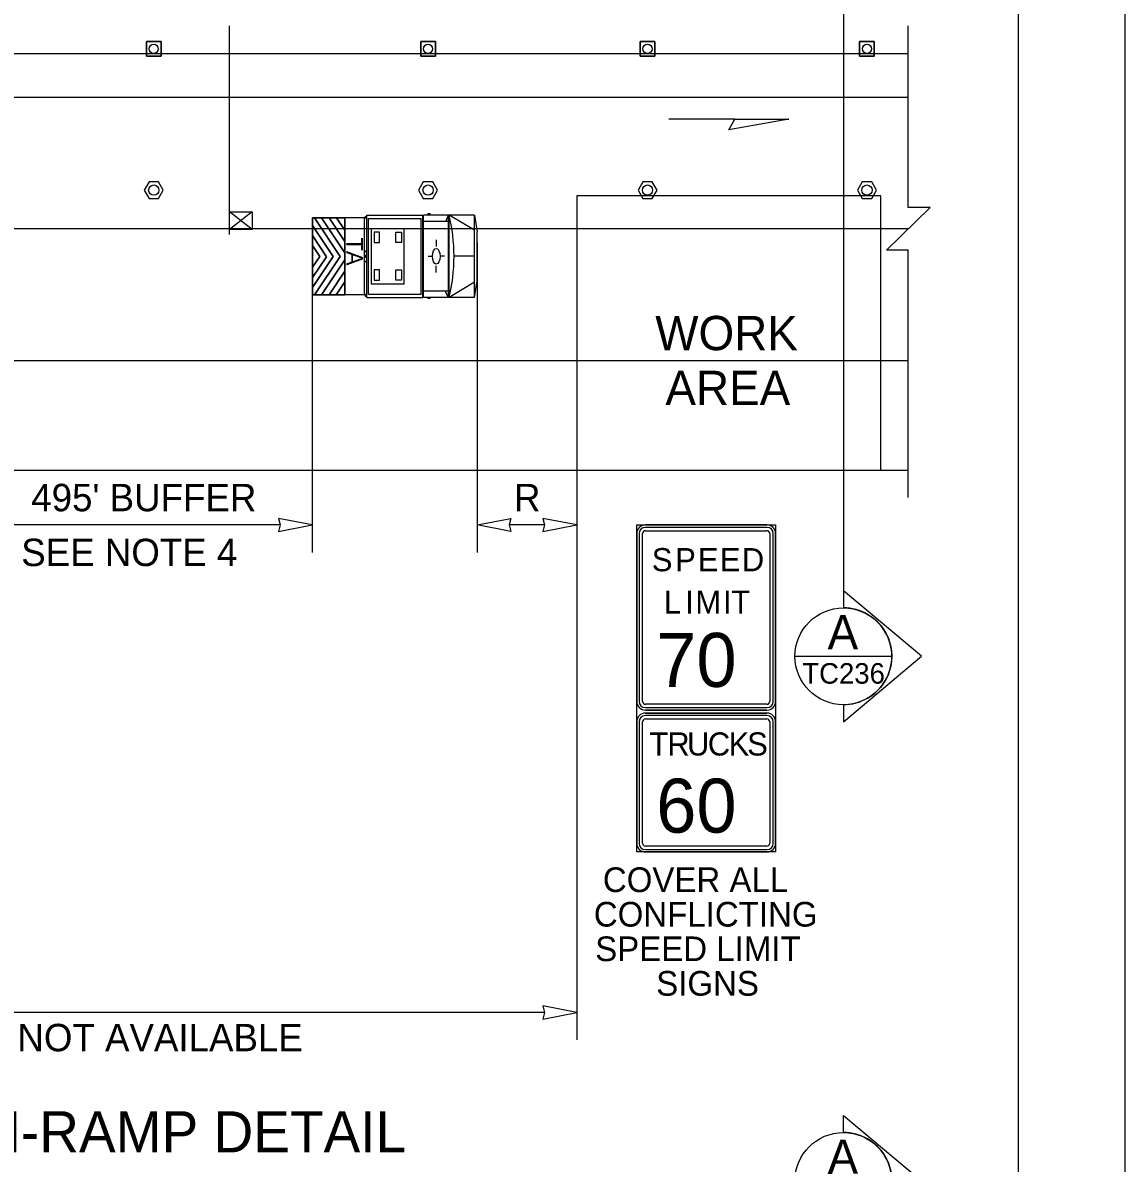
# Model space of a CAD drawing. Extents: x 99999 to 100116, y 99995 to 100013.
# Drawn here: x 100072.847 to 100076.062, y 100004.769 to 100008.096 of the extents above; entities that cross this region are included whole.
import ezdxf

# ---------------------------------------------------------------- set-up
doc = ezdxf.new("R2010")
doc.units = 0
for name, color, linetype in [('Default', 7, 'Continuous'), ('RD_MK_LineEdgeYellow', 7, 'Continuous'), ('RD_MK_LineLane', 7, 'Continuous'), ('SH_DE_DetailHeading2Text', 7, 'Continuous'), ('SH_GI_PlotLimits', 7, 'Continuous'), ('SH_GI_SheetBorder', 7, 'Continuous'), ('SH_TI_WZSectionCut', 7, 'Continuous'), ('TR_SN_ConstructionSigns', 7, 'Continuous'), ('TR_WZ_PortableSignMount5ftMinBlk-Wht', 7, 'Continuous'), ('TR_WZ_TallChanDevice', 7, 'Continuous'), ('TR_WZ_TrafficCone', 7, 'Continuous'), ('TR_WZ_TransportableAttenuator', 7, 'Continuous'), ('TR_WZ_WorkAreaLabel', 7, 'Continuous'), ('TR_WZ_WorkZoneDetails', 7, 'Continuous'), ('TR_WZ_WorkZoneTextCurrent', 7, 'Continuous')]:
    doc.layers.add(name, color=color, linetype=linetype)

msp = doc.modelspace()

# ---------------------------------------------------------------- linework, layer by layer
at = {"layer": 'Default'}
for p, q in [((100075.0177, 100006.0819), (100074.6633, 100006.0819)), ((100074.638, 100006.0566), (100074.638, 100005.7022)), ((100075.043, 100005.7022), (100075.043, 100006.0566)), ((100074.6633, 100005.6769), (100075.0177, 100005.6769))]:
    msp.add_line(p, q, dxfattribs=at)
for centre, start, end in [((100074.6633, 100006.0566), 90, 180), ((100075.0177, 100006.0566), 0, 90), ((100074.6633, 100005.7022), 180, 270), ((100075.0177, 100005.7022), 270, 0)]:
    msp.add_arc(centre, 0.0253, start, end, dxfattribs=at)
at = {"layer": 'RD_MK_LineEdgeYellow'}
for p, q in [((100068.195, 100007.8789), (100075.43, 100007.8789)), ((100072.7368, 100007.1109), (100075.43, 100007.1109))]:
    msp.add_line(p, q, dxfattribs=at)
at = {"layer": 'RD_MK_LineLane'}
msp.add_lwpolyline([(100075.43, 100007.4949), (100068.195, 100007.4949)], dxfattribs=at)
at = {"layer": 'SH_GI_PlotLimits'}
msp.add_lwpolyline([(100059.0625, 99999.6875), (100076.0625, 99999.6875), (100076.0625, 100010.6875), (100059.0625, 100010.6875)], close=True, dxfattribs=at)
at = {"layer": 'SH_GI_SheetBorder'}
msp.add_line((100075.75, 100010.375), (100075.75, 100000), dxfattribs=at)
at = {"layer": 'SH_TI_WZSectionCut'}
for p, q in [((100075.2407, 100008.1669), (100075.2407, 100006.4389)), ((100075.2407, 100006.4389), (100075.2407, 100006.389)), ((100075.4689, 100006.2478), (100075.2407, 100006.4389)), ((100075.2407, 100006.0566), (100075.4689, 100006.2478)), ((100075.2407, 100006.1065), (100075.2407, 100006.0566)), ((100075.2407, 100004.8583), (100075.2407, 100004.9082)), ((100075.2407, 100004.9082), (100075.4688, 100004.7171))]:
    msp.add_line(p, q, dxfattribs=at)
msp.add_lwpolyline([(100075.0995, 100006.2478), (100075.3819, 100006.2478)], dxfattribs=at)
for centre in [(100075.2407, 100006.2478), (100075.2407, 100004.7171)]:
    msp.add_circle(centre, 0.1412, dxfattribs=at)
for centre in [(100075.2407, 100006.2478), (100075.2407, 100004.7171)]:
    msp.add_arc(centre, 0.1412, 269.9978, 90.0022, dxfattribs=at)
at = {"layer": 'TR_SN_ConstructionSigns'}
for p, q in [((100074.638, 100006.1162), (100074.638, 100006.6056)), ((100074.638, 100006.6056), (100074.638, 100006.1162)), ((100074.6451, 100006.6056), (100074.6451, 100006.1162)), ((100074.6549, 100006.1162), (100074.6549, 100006.6056)), ((100074.6633, 100006.6309), (100075.0177, 100006.6309)), ((100075.0177, 100006.6309), (100074.6633, 100006.6309)), ((100075.0177, 100006.6239), (100074.6633, 100006.6239)), ((100074.6633, 100006.614), (100075.0177, 100006.614)), ((100075.0261, 100006.6056), (100075.0261, 100006.1162)), ((100075.036, 100006.1162), (100075.036, 100006.6056)), ((100075.043, 100006.6056), (100075.043, 100006.1162)), ((100075.043, 100006.1162), (100075.043, 100006.6056)), ((100075.0177, 100006.1078), (100074.6633, 100006.1078)), ((100074.6633, 100006.0979), (100075.0177, 100006.0979)), ((100075.0177, 100006.0909), (100074.6633, 100006.0909)), ((100074.6633, 100006.0909), (100075.0177, 100006.0909)), ((100074.6633, 100006.0819), (100075.0177, 100006.0819)), ((100075.0177, 100006.0819), (100074.6633, 100006.0819)), ((100075.0177, 100006.0749), (100074.6633, 100006.0749)), ((100074.638, 100005.7022), (100074.638, 100006.0566)), ((100074.638, 100006.0566), (100074.638, 100005.7022)), ((100074.6451, 100006.0566), (100074.6451, 100005.7022)), ((100074.6549, 100005.7022), (100074.6549, 100006.0566)), ((100074.6633, 100006.065), (100075.0177, 100006.065)), ((100075.0261, 100006.0566), (100075.0261, 100005.7022)), ((100075.036, 100005.7022), (100075.036, 100006.0566)), ((100075.043, 100006.0566), (100075.043, 100005.7022)), ((100075.043, 100005.7022), (100075.043, 100006.0566)), ((100075.0177, 100005.6938), (100074.6633, 100005.6938)), ((100074.6633, 100005.6839), (100075.0177, 100005.6839)), ((100075.0177, 100005.6769), (100074.6633, 100005.6769)), ((100074.6633, 100005.6769), (100075.0177, 100005.6769))]:
    msp.add_line(p, q, dxfattribs=at)
msp.add_lwpolyline([(100074.638, 100006.6309), (100075.043, 100006.6309), (100075.043, 100005.6769), (100074.638, 100005.6769)], close=True, dxfattribs=at)
for centre, radius, start, end in [((100074.6633, 100006.6056), 0.0253, 90, 180), ((100074.6633, 100006.6056), 0.0253, 90, 180), ((100074.6633, 100006.6056), 0.0183, 90, 180), ((100074.6633, 100006.6056), 0.00844, 90, 180), ((100075.0177, 100006.6056), 0.0253, 0, 90), ((100075.0177, 100006.6056), 0.0253, 360, 90), ((100075.0177, 100006.6056), 0.0183, 0, 90), ((100075.0177, 100006.6056), 0.00844, 360, 90), ((100074.6633, 100006.1162), 0.0253, 180, 270), ((100074.6633, 100006.1162), 0.0253, 180, 270), ((100074.6633, 100006.1162), 0.0183, 180, 270), ((100074.6633, 100006.1162), 0.00844, 180, 270), ((100075.0177, 100006.1162), 0.0253, 270, 0), ((100075.0177, 100006.1162), 0.0183, 270, 360), ((100075.0177, 100006.1162), 0.00844, 270, 0), ((100075.0177, 100006.1162), 0.0253, 270, 0), ((100074.6633, 100006.0566), 0.0253, 90, 180), ((100074.6633, 100006.0566), 0.0253, 90, 180), ((100074.6633, 100006.0566), 0.0183, 90, 180), ((100075.0177, 100006.0566), 0.0253, 0, 90), ((100075.0177, 100006.0566), 0.0253, 360, 90), ((100075.0177, 100006.0566), 0.0183, 0, 90), ((100074.6633, 100006.0566), 0.00844, 90, 180), ((100075.0177, 100006.0566), 0.00844, 360, 90), ((100074.6633, 100005.7022), 0.0253, 180, 270), ((100074.6633, 100005.7022), 0.0253, 180, 270), ((100075.0177, 100005.7022), 0.0253, 270, 0), ((100075.0177, 100005.7022), 0.0253, 270, 0), ((100075.0177, 100005.7022), 0.0183, 270, 360), ((100075.0177, 100005.7022), 0.00844, 270, 0)]:
    msp.add_arc(centre, radius, start, end, dxfattribs=at)
for major_axis, ratio, start_param, end_param in [((-0.0183, 0), 0.999596, 0, 1.570796), ((0.00844, 0), 0.99908, 3.141593, 4.712389)]:
    msp.add_ellipse((100074.6633, 100005.7022), major_axis=major_axis, ratio=ratio, start_param=start_param, end_param=end_param, dxfattribs=at)
at = {"layer": 'TR_WZ_PortableSignMount5ftMinBlk-Wht'}
for p, q in [((100073.45, 100007.4789), (100073.45, 100007.5589)), ((100073.5167, 100007.5449), (100073.45, 100007.4929)), ((100073.5167, 100007.4929), (100073.45, 100007.5449)), ((100073.4834, 100007.5189), (100073.4834, 100007.5189)), ((100073.4835, 100007.519), (100073.4835, 100007.519))]:
    msp.add_line(p, q, dxfattribs=at)
msp.add_lwpolyline([(100073.5167, 100007.5449), (100073.5167, 100007.4929), (100073.45, 100007.4929), (100073.45, 100007.5449)], close=True, dxfattribs=at)
at = {"layer": 'TR_WZ_TallChanDevice'}
for points in [[(100073.2433, 100007.6319), (100073.2155, 100007.6319), (100073.2017, 100007.6079), (100073.2155, 100007.5839), (100073.2433, 100007.5839), (100073.2571, 100007.6079)], [(100074.0433, 100007.6319), (100074.0155, 100007.6319), (100074.0017, 100007.6079), (100074.0155, 100007.5839), (100074.0433, 100007.5839), (100074.0571, 100007.6079)], [(100074.6833, 100007.6319), (100074.6555, 100007.6319), (100074.6417, 100007.6079), (100074.6555, 100007.5839), (100074.6833, 100007.5839), (100074.6971, 100007.6079)], [(100075.3233, 100007.6319), (100075.2955, 100007.6319), (100075.2817, 100007.6079), (100075.2955, 100007.5839), (100075.3233, 100007.5839), (100075.3371, 100007.6079)]]:
    msp.add_lwpolyline(points, close=True, dxfattribs=at)
for points in [[(100073.2433, 100007.6319), (100073.2155, 100007.6319), (100073.2017, 100007.6079), (100073.2155, 100007.5839), (100073.2433, 100007.5839), (100073.2571, 100007.6079), (100073.2433, 100007.6319)], [(100074.0433, 100007.6319), (100074.0155, 100007.6319), (100074.0017, 100007.6079), (100074.0155, 100007.5839), (100074.0433, 100007.5839), (100074.0571, 100007.6079), (100074.0433, 100007.6319)], [(100074.6833, 100007.6319), (100074.6555, 100007.6319), (100074.6417, 100007.6079), (100074.6555, 100007.5839), (100074.6833, 100007.5839), (100074.6971, 100007.6079), (100074.6833, 100007.6319)], [(100075.3233, 100007.6319), (100075.2955, 100007.6319), (100075.2817, 100007.6079), (100075.2955, 100007.5839), (100075.3233, 100007.5839), (100075.3371, 100007.6079), (100075.3233, 100007.6319)]]:
    msp.add_lwpolyline(points, dxfattribs=at)
for centre in [(100073.2294, 100007.6079), (100074.0294, 100007.6079), (100074.6694, 100007.6079), (100075.3094, 100007.6079)]:
    msp.add_circle(centre, 0.015, dxfattribs=at)
at = {"layer": 'TR_WZ_TrafficCone'}
for points in [[(100073.2081, 100008.0416), (100073.2507, 100008.0416), (100073.2507, 100007.9989), (100073.2081, 100007.9989), (100073.2081, 100008.0416)], [(100073.2081, 100007.9989), (100073.2507, 100007.9989), (100073.2507, 100008.0416), (100073.2081, 100008.0416), (100073.2081, 100007.9989)], [(100074.0081, 100008.0416), (100074.0507, 100008.0416), (100074.0507, 100007.9989), (100074.0081, 100007.9989), (100074.0081, 100008.0416)], [(100074.0081, 100007.9989), (100074.0507, 100007.9989), (100074.0507, 100008.0416), (100074.0081, 100008.0416), (100074.0081, 100007.9989)], [(100074.6481, 100008.0416), (100074.6907, 100008.0416), (100074.6907, 100007.9989), (100074.6481, 100007.9989), (100074.6481, 100008.0416)], [(100074.6481, 100007.9989), (100074.6907, 100007.9989), (100074.6907, 100008.0416), (100074.6481, 100008.0416), (100074.6481, 100007.9989)], [(100075.2881, 100008.0416), (100075.3307, 100008.0416), (100075.3307, 100007.9989), (100075.2881, 100007.9989), (100075.2881, 100008.0416)], [(100075.2881, 100007.9989), (100075.3307, 100007.9989), (100075.3307, 100008.0416), (100075.2881, 100008.0416), (100075.2881, 100007.9989)]]:
    msp.add_lwpolyline(points, dxfattribs=at)
for centre in [(100073.2294, 100008.0202), (100074.0294, 100008.0202), (100074.6694, 100008.0202), (100075.3094, 100008.0202)]:
    msp.add_circle(centre, 0.0133, dxfattribs=at)
at = {"layer": 'TR_WZ_TransportableAttenuator'}
for p, q in [((100073.8512, 100007.5349), (100074.0137, 100007.5349)), ((100073.8512, 100007.2949), (100073.8512, 100007.5349)), ((100074.0137, 100007.2949), (100074.0137, 100007.5349)), ((100074.0159, 100007.2949), (100074.0159, 100007.5349)), ((100074.1651, 100007.5349), (100074.0159, 100007.5349)), ((100074.0362, 100007.5383), (100074.0273, 100007.5383)), ((100074.0813, 100007.5163), (100074.0891, 100007.5349)), ((100074.0891, 100007.2949), (100074.0891, 100007.5349)), ((100074.0905, 100007.2949), (100074.0905, 100007.5349)), ((100074.1651, 100007.491), (100074.0905, 100007.5349)), ((100074.1651, 100007.2949), (100074.1651, 100007.5349)), ((100074.1651, 100007.5349), (100074.1724, 100007.4865)), ((100073.7525, 100007.414), (100073.6924, 100007.5046)), ((100073.6924, 100007.5046), (100073.6924, 100007.4751)), ((100073.6924, 100007.4751), (100073.6924, 100007.5046)), ((100073.6924, 100007.5046), (100073.7525, 100007.414)), ((100073.7186, 100007.5275), (100073.6986, 100007.5275)), ((100073.6986, 100007.5275), (100073.7735, 100007.4147)), ((100073.7735, 100007.4147), (100073.6986, 100007.5275)), ((100073.6986, 100007.5275), (100073.7186, 100007.5275)), ((100073.7868, 100007.4248), (100073.7186, 100007.5275)), ((100073.7186, 100007.5275), (100073.7868, 100007.4248)), ((100073.7622, 100007.5275), (100073.7406, 100007.5275)), ((100073.7406, 100007.5275), (100073.7868, 100007.458)), ((100073.7868, 100007.458), (100073.7406, 100007.5275)), ((100073.7406, 100007.5275), (100073.7622, 100007.5275)), ((100073.7868, 100007.4912), (100073.7622, 100007.5275)), ((100073.7622, 100007.5275), (100073.7868, 100007.4912)), ((100073.8512, 100007.5273), (100073.7868, 100007.5273)), ((100073.7868, 100007.5273), (100073.7868, 100007.302)), ((100073.8436, 100007.3062), (100073.8436, 100007.5237)), ((100073.8471, 100007.531), (100073.8506, 100007.531)), ((100073.8506, 100007.2989), (100073.8506, 100007.531)), ((100073.8512, 100007.3024), (100073.8512, 100007.5273)), ((100073.8558, 100007.3045), (100073.8558, 100007.5253)), ((100073.8558, 100007.5253), (100074.0091, 100007.5253)), ((100074.0091, 100007.3045), (100074.0091, 100007.5253)), ((100074.0891, 100007.5163), (100074.0159, 100007.5163)), ((100073.6924, 100007.4751), (100073.7332, 100007.4137)), ((100073.7332, 100007.4137), (100073.6924, 100007.4751)), ((100073.7868, 100007.458), (100073.7868, 100007.4912)), ((100073.7868, 100007.4912), (100073.7868, 100007.458)), ((100074.1724, 100007.3434), (100074.1724, 100007.4865)), ((100073.7133, 100007.4146), (100073.6924, 100007.446)), ((100073.6924, 100007.446), (100073.6924, 100007.3835)), ((100073.6924, 100007.446), (100073.7133, 100007.4146)), ((100073.6924, 100007.3835), (100073.6924, 100007.446)), ((100074.0533, 100007.4625), (100074.0533, 100007.4431)), ((100073.6924, 100007.3835), (100073.7133, 100007.4146)), ((100073.7133, 100007.4146), (100073.6924, 100007.3835)), ((100073.6924, 100007.3235), (100073.7525, 100007.414)), ((100073.7525, 100007.414), (100073.6924, 100007.3235)), ((100073.7332, 100007.4137), (100073.6924, 100007.3526)), ((100073.6924, 100007.3526), (100073.7332, 100007.4137)), ((100073.7735, 100007.4147), (100073.6986, 100007.302)), ((100073.6986, 100007.302), (100073.7735, 100007.4147)), ((100073.719, 100007.302), (100073.7868, 100007.4048)), ((100073.7868, 100007.4048), (100073.719, 100007.302)), ((100073.7868, 100007.4048), (100073.7868, 100007.4248)), ((100073.7868, 100007.4248), (100073.7868, 100007.4048)), ((100073.8436, 100007.4318), (100073.8506, 100007.4273)), ((100073.8436, 100007.398), (100073.8506, 100007.4025)), ((100073.8455, 100007.4149), (100073.8487, 100007.4149)), ((100073.8471, 100007.4116), (100073.8471, 100007.4183)), ((100074.0295, 100007.4148), (100074.0394, 100007.4148)), ((100074.0422, 100007.4153), (100074.0422, 100007.4153)), ((100074.0771, 100007.4148), (100074.0672, 100007.4148)), ((100074.1651, 100007.4149), (100074.1051, 100007.4149)), ((100073.7868, 100007.3715), (100073.7412, 100007.302)), ((100073.7412, 100007.302), (100073.7868, 100007.3715)), ((100073.7868, 100007.3402), (100073.7868, 100007.3715)), ((100073.7868, 100007.3715), (100073.7868, 100007.3402)), ((100074.0533, 100007.3674), (100074.0533, 100007.3868)), ((100073.6924, 100007.3526), (100073.6924, 100007.3235)), ((100073.6924, 100007.3235), (100073.6924, 100007.3526)), ((100073.7615, 100007.302), (100073.7868, 100007.3402)), ((100073.7868, 100007.3402), (100073.7615, 100007.302)), ((100074.1651, 100007.3389), (100074.0905, 100007.2949)), ((100074.1651, 100007.2949), (100074.1724, 100007.3434)), ((100073.6986, 100007.302), (100073.719, 100007.302)), ((100073.719, 100007.302), (100073.6986, 100007.302)), ((100073.7412, 100007.302), (100073.7615, 100007.302)), ((100073.7615, 100007.302), (100073.7412, 100007.302)), ((100073.8512, 100007.302), (100073.7868, 100007.302)), ((100073.8558, 100007.3045), (100074.0091, 100007.3045)), ((100074.0891, 100007.3135), (100074.0159, 100007.3135)), ((100074.0891, 100007.2949), (100074.0796, 100007.3135)), ((100073.8471, 100007.2989), (100073.8506, 100007.2989)), ((100073.8512, 100007.2949), (100074.0137, 100007.2949)), ((100074.1651, 100007.2949), (100074.0159, 100007.2949)), ((100074.0362, 100007.2915), (100074.0273, 100007.2915))]:
    msp.add_line(p, q, dxfattribs=at)
for points in [[(100073.7868, 100007.5275), (100073.6924, 100007.5275), (100073.6924, 100007.302), (100073.7868, 100007.302)], [(100073.8638, 100007.3349), (100073.9598, 100007.3349), (100073.9598, 100007.4949), (100073.8638, 100007.4949)], [(100073.8718, 100007.4549), (100073.8878, 100007.4549), (100073.8878, 100007.4849), (100073.8718, 100007.4849)], [(100073.9518, 100007.4549), (100073.9358, 100007.4549), (100073.9358, 100007.4849), (100073.9518, 100007.4849)], [(100073.8718, 100007.3449), (100073.8878, 100007.3449), (100073.8878, 100007.3749), (100073.8718, 100007.3749)], [(100073.9518, 100007.3449), (100073.9358, 100007.3449), (100073.9358, 100007.3749), (100073.9518, 100007.3749)]]:
    msp.add_lwpolyline(points, close=True, dxfattribs=at)
msp.add_lwpolyline([(100073.7868, 100007.302), (100073.6924, 100007.302), (100073.6924, 100007.5275), (100073.7868, 100007.5273)], dxfattribs=at)
for centre, major_axis, start_param, end_param in [((100073.9838, 100007.4149), (0, 0.2519), 4.215667, 5.208926), ((100073.8471, 100007.5237), (0, 0.00732), 0, 1.570796), ((100073.8471, 100007.3062), (0, -0.00732), 4.712389, 6.283185)]:
    msp.add_ellipse(centre, major_axis=major_axis, ratio=0.481608, start_param=start_param, end_param=end_param, dxfattribs=at)
for centre, major_axis in [((100074.0533, 100007.4149), (0, -0.0231)), ((100073.8471, 100007.4149), (0, -0.00338))]:
    msp.add_ellipse(centre, major_axis=major_axis, ratio=0.481608, dxfattribs=at)
at = {"layer": 'TR_WZ_WorkZoneDetails'}
for p, q in [((100073.45, 100007.5589), (100073.45, 100008.0869)), ((100068.195, 100008.0069), (100075.43, 100008.0069)), ((100074.9242, 100007.8149), (100074.7313, 100007.8149)), ((100073.6914, 100007.4607), (100073.6914, 100006.5509)), ((100074.1724, 100007.4548), (100074.1724, 100006.5509)), ((100072.7368, 100006.7909), (100075.43, 100006.7909)), ((100074.4628, 100006.7909), (100074.4628, 100005.1282)), ((100073.5977, 100006.6309), (100072.8006, 100006.6309)), ((100074.3691, 100006.6309), (100074.2662, 100006.6309)), ((100074.3691, 100006.6309), (100074.2662, 100006.6309)), ((100074.3691, 100005.2082), (100070.6962, 100005.2082))]:
    msp.add_line(p, q, dxfattribs=at)
msp.add_lwpolyline([(100075.43, 100006.7109), (100075.43, 100007.433), (100075.366, 100007.433), (100075.494, 100007.5569), (100075.43, 100007.5569), (100075.43, 100008.0869)], dxfattribs=at)
for points in [[(100075.0815, 100007.8149), (100074.9064, 100007.7841), (100074.9242, 100007.8149)], [(100074.4628, 100007.5909), (100074.4628, 100006.7909), (100075.35, 100006.7909), (100075.35, 100007.5909)], [(100073.6914, 100006.6309), (100073.5931, 100006.6502), (100073.5977, 100006.6309), (100073.5931, 100006.6116)], [(100074.1724, 100006.6309), (100074.2707, 100006.6502), (100074.2662, 100006.6309), (100074.2707, 100006.6116)], [(100074.4628, 100006.6309), (100074.3645, 100006.6502), (100074.3691, 100006.6309), (100074.3645, 100006.6116)], [(100074.4628, 100005.2082), (100074.3645, 100005.2275), (100074.3691, 100005.2082), (100074.3645, 100005.1889)]]:
    msp.add_lwpolyline(points, close=True, dxfattribs=at)

# ---------------------------------------------------------------- texts
at = {"layer": 'Default'}
for s, height, p in [('S', 0.0675, (100074.6819, 100006.4959)), ('P', 0.0675, (100074.7501, 100006.4959)), ('E', 0.0675, (100074.8162, 100006.4959)), ('E', 0.0675, (100074.8803, 100006.4959)), ('D', 0.0675, (100074.9445, 100006.4959)), ('L', 0.0675, (100074.717, 100006.3722)), ('I', 0.0675, (100074.7791, 100006.3722)), ('M', 0.0675, (100074.8088, 100006.3722)), ('I', 0.0675, (100074.8898, 100006.3722)), ('T', 0.0675, (100074.9134, 100006.3722)), ('70', 0.1575, (100074.6949, 100006.1584)), ('T', 0.0675, (100074.6751, 100005.9582)), ('R', 0.0675, (100074.7271, 100005.9582)), ('U', 0.0675, (100074.7845, 100005.9582)), ('C', 0.0675, (100074.8452, 100005.9582)), ('K', 0.0675, (100074.906, 100005.9582)), ('S', 0.0675, (100074.96, 100005.9582)), ('60', 0.1575, (100074.6948, 100005.7332))]:
    msp.add_text(s, height=height, dxfattribs=at).set_placement(p)
at = {"layer": 'SH_DE_DetailHeading2Text'}
msp.add_text('OPEN RIGHT TAPERED ON-RAMP DETAIL', height=0.12, rotation=360, dxfattribs=at).set_placement((100070.7557, 100004.8003))
at = {"layer": 'SH_TI_WZSectionCut'}
for s, height, rotation, p in [('A', 0.1, 0.01, (100075.1945, 100006.2684)), ('TC236', 0.06, 360, (100075.1209, 100006.1678)), ('A', 0.1, 0.01, (100075.1945, 100004.7377))]:
    msp.add_text(s, height=height, rotation=rotation, dxfattribs=at).set_placement(p)
at = {"layer": 'TR_SN_ConstructionSigns'}
for s, p in [('COVER ALL', (100074.5392, 100005.5599)), ('CONFLICTING', (100074.5128, 100005.4591)), ('SPEED LIMIT', (100074.5168, 100005.3583)), ('SIGNS', (100074.6947, 100005.2575))]:
    msp.add_text(s, height=0.072, dxfattribs=at).set_placement(p)
at = {"layer": 'TR_WZ_TransportableAttenuator'}
msp.add_text('TA', height=0.048, rotation=270, dxfattribs=at).set_placement((100073.7912, 100007.4698))
at = {"layer": 'TR_WZ_WorkAreaLabel'}
for s, p in [('WORK', (100074.6919, 100007.1409)), ('AREA', (100074.7215, 100006.9809))]:
    msp.add_text(s, height=0.1, dxfattribs=at).set_placement(p)
at = {"layer": 'TR_WZ_WorkZoneTextCurrent'}
for s, p in [("495' BUFFER", (100072.8721, 100006.6709)), ('R', (100074.28, 100006.6709)), ('R', (100074.28, 100006.6709)), ('SEE NOTE 4', (100072.8429, 100006.5109)), ('CLOSE ON-RAMP IF DISTANCE IS NOT AVAILABLE', (100071.0782, 100005.0953))]:
    msp.add_text(s, height=0.08, dxfattribs=at).set_placement(p)

doc.saveas('drawing.dxf')
